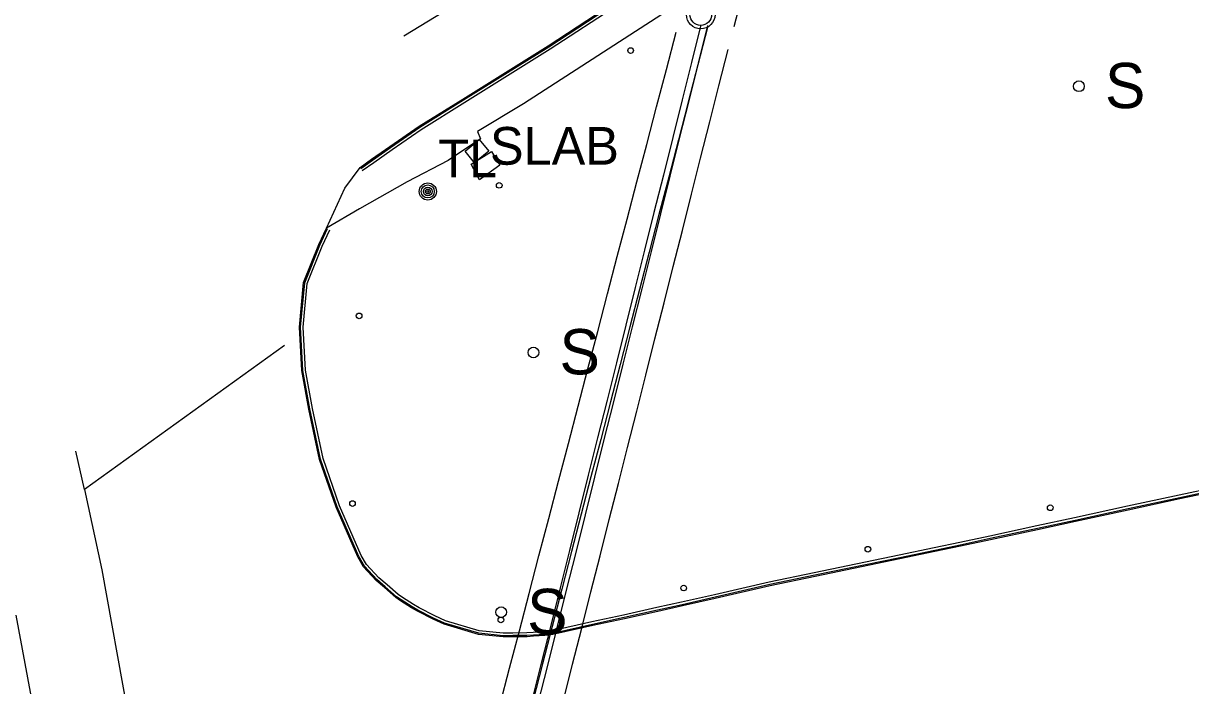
# Model space of a CAD drawing. Extents: x 368532 to 392481, y 10654822 to 10676899.
# Drawn here: x 390044.9 to 390199.6, y 10659032.7 to 10659120.5 of the extents above; entities that cross this region are included whole.
import ezdxf

# ---------------------------------------------------------------- set-up
doc = ezdxf.new("R2010")
doc.units = 0
for name, color, linetype in [('p_Catenary', 7, 'Continuous'), ('p_dtm sidewalk', 7, 'Continuous'), ('p_dtm slab', 7, 'Continuous'), ('p_road - paved curb', 7, 'Continuous'), ('p_road guard posts', 7, 'Continuous'), ('p_road paint stripe', 7, 'Continuous'), ('p_structure sign', 7, 'Continuous'), ('p_structure unidentified', 7, 'Continuous'), ('p_utility general pole', 7, 'Continuous')]:
    doc.layers.add(name, color=color, linetype=linetype)

msp = doc.modelspace()

# ---------------------------------------------------------------- linework, layer by layer
at = {"layer": 'p_Catenary'}
for points in [[(390140.7, 10659126.39), (390139.08, 10659120.06)], [(390134.7, 10659120.33), (390133.45, 10659115.35), (390132.21, 10659110.37), (390130.96, 10659105.4), (390129.72, 10659100.42), (390128.47, 10659095.44), (390127.23, 10659090.46), (390125.98, 10659085.49), (390124.74, 10659080.51), (390123.49, 10659075.53), (390122.25, 10659070.55), (390121, 10659065.58), (390119.76, 10659060.6), (390118.51, 10659055.62), (390117.27, 10659050.64), (390116.02, 10659045.67), (390114.78, 10659040.69), (390113.53, 10659035.71), (390112.29, 10659030.73)], [(390135.57, 10659120), (390134.28, 10659115.03), (390132.99, 10659110.07), (390131.71, 10659105.1), (390130.42, 10659100.13), (390129.13, 10659095.17), (390127.84, 10659090.2), (390126.56, 10659085.24), (390125.27, 10659080.27), (390123.98, 10659075.3), (390122.69, 10659070.34), (390121.41, 10659065.37), (390120.12, 10659060.41), (390118.83, 10659055.44), (390117.54, 10659050.48), (390116.26, 10659045.51), (390114.97, 10659040.54), (390113.68, 10659035.58), (390112.39, 10659030.61)], [(390135.58, 10659120.25), (390134.33, 10659115.26), (390133.08, 10659110.27), (390131.83, 10659105.28), (390130.58, 10659100.28), (390129.34, 10659095.29), (390128.09, 10659090.3), (390126.84, 10659085.31), (390125.59, 10659080.31), (390124.34, 10659075.32), (390123.09, 10659070.33), (390121.84, 10659065.33), (390120.59, 10659060.34), (390119.34, 10659055.35), (390118.09, 10659050.36), (390116.84, 10659045.36), (390115.59, 10659040.37), (390114.34, 10659035.38), (390113.09, 10659030.39)], [(390108.02, 10659030.07), (390109.32, 10659035.03), (390110.62, 10659039.99), (390111.92, 10659044.95), (390113.22, 10659049.91), (390114.52, 10659054.88), (390115.82, 10659059.84), (390117.12, 10659064.8), (390118.42, 10659069.76), (390119.72, 10659074.72), (390121.01, 10659079.68), (390122.31, 10659084.65), (390123.61, 10659089.61), (390124.91, 10659094.57), (390126.21, 10659099.53), (390127.51, 10659104.49), (390128.81, 10659109.45), (390130.11, 10659114.42), (390131.41, 10659119.38)], [(390116.48, 10659030.75), (390117.69, 10659035.54), (390118.9, 10659040.34), (390120.12, 10659045.13), (390121.33, 10659049.93), (390122.54, 10659054.72), (390123.75, 10659059.51), (390124.96, 10659064.31), (390126.18, 10659069.1), (390127.39, 10659073.9), (390128.6, 10659078.69), (390129.81, 10659083.49), (390131.02, 10659088.28), (390132.24, 10659093.07), (390133.45, 10659097.87), (390134.66, 10659102.66), (390135.87, 10659107.46), (390137.08, 10659112.25), (390138.3, 10659117.05)]]:
    msp.add_lwpolyline(points, dxfattribs=at)
at = {"layer": 'p_dtm sidewalk'}
for p, q in [((390138.98, 10659127.83), (390111.18, 10659109.87)), ((390111.18, 10659109.87), (390105.09, 10659106.19)), ((390105.09, 10659106.19), (390105.49, 10659105.22)), ((390105.49, 10659105.22), (390101.18, 10659102.35)), ((390101.18, 10659102.35), (390095.75, 10659099.51)), ((390095.75, 10659099.51), (390089.45, 10659095.93)), ((390089.45, 10659095.93), (390085.06, 10659093.38))]:
    msp.add_line(p, q, dxfattribs=at)
at = {"layer": 'p_dtm slab'}
for p, q in [((390104.24, 10659101.85), (390106.91, 10659103.54)), ((390106.91, 10659103.54), (390108.02, 10659101.71)), ((390105.32, 10659099.77), (390104.24, 10659101.85)), ((390108.02, 10659101.71), (390105.32, 10659099.77))]:
    msp.add_line(p, q, dxfattribs=at)
at = {"layer": 'p_road - paved curb'}
for p, q in [((390114.44, 10659117.56), (390123.4, 10659123.43)), ((390114.52, 10659117.43), (390123.48, 10659123.3)), ((390114.71, 10659117.14), (390123.67, 10659123.01)), ((390103.15, 10659110.5), (390114.44, 10659117.56)), ((390103.23, 10659110.37), (390114.52, 10659117.43)), ((390103.41, 10659110.08), (390114.71, 10659117.14)), ((390097.34, 10659106.88), (390103.15, 10659110.5)), ((390097.42, 10659106.75), (390103.23, 10659110.37)), ((390097.61, 10659106.46), (390103.41, 10659110.08)), ((390093.46, 10659104.2), (390097.34, 10659106.88)), ((390093.55, 10659104.08), (390097.42, 10659106.75)), ((390093.75, 10659103.79), (390097.61, 10659106.46)), ((390091.04, 10659102.51), (390093.46, 10659104.2)), ((390091.13, 10659102.39), (390093.55, 10659104.08)), ((390091.33, 10659102.1), (390093.75, 10659103.79)), ((390087.47, 10659098.67), (390089.51, 10659101.41)), ((390089.51, 10659101.41), (390091.04, 10659102.51)), ((390089.6, 10659101.29), (390091.13, 10659102.39)), ((390089.8, 10659101), (390091.33, 10659102.1)), ((390085.06, 10659093.38), (390087.47, 10659098.67)), ((390084.02, 10659091.2), (390085.06, 10659093.38)), ((390084.16, 10659091.14), (390085.2, 10659093.32)), ((390084.48, 10659091), (390085.51, 10659093.16)), ((390082.01, 10659086.16), (390084.02, 10659091.2)), ((390082.16, 10659086.12), (390084.16, 10659091.14)), ((390082.5, 10659086.04), (390084.48, 10659091)), ((390081.46, 10659080.24), (390082.01, 10659086.16)), ((390081.61, 10659080.24), (390082.16, 10659086.12)), ((390081.96, 10659080.23), (390082.5, 10659086.04)), ((390081.77, 10659074.49), (390081.46, 10659080.24)), ((390081.92, 10659074.51), (390081.61, 10659080.24)), ((390082.27, 10659074.55), (390081.96, 10659080.23)), ((390082.7, 10659069.37), (390081.77, 10659074.49)), ((390082.85, 10659069.4), (390081.92, 10659074.51)), ((390083.19, 10659069.47), (390082.27, 10659074.55)), ((390084.12, 10659062.71), (390082.7, 10659069.37)), ((390084.26, 10659062.75), (390082.85, 10659069.4)), ((390084.6, 10659062.84), (390083.19, 10659069.47)), ((390086.32, 10659056.36), (390084.12, 10659062.71)), ((390086.46, 10659056.41), (390084.26, 10659062.75)), ((390086.79, 10659056.54), (390084.6, 10659062.84)), ((390198.09, 10659057.95), (390191.24, 10659056.49)), ((390203.29, 10659059.08), (390198.09, 10659057.95)), ((390203.37, 10659058.74), (390198.17, 10659057.61)), ((390203.4, 10659058.59), (390198.2, 10659057.46)), ((390089.2, 10659049.77), (390086.32, 10659056.36)), ((390089.34, 10659049.83), (390086.46, 10659056.41)), ((390089.66, 10659049.97), (390086.79, 10659056.54)), ((390191.24, 10659056.49), (390184.23, 10659054.97)), ((390198.17, 10659057.61), (390191.32, 10659056.15)), ((390198.2, 10659057.46), (390191.35, 10659056)), ((390184.23, 10659054.97), (390179.22, 10659053.88)), ((390191.32, 10659056.15), (390184.31, 10659054.63)), ((390191.35, 10659056), (390184.34, 10659054.48)), ((390179.22, 10659053.88), (390172.98, 10659052.55)), ((390179.3, 10659053.54), (390173.05, 10659052.21)), ((390179.33, 10659053.39), (390173.08, 10659052.06)), ((390184.31, 10659054.63), (390179.3, 10659053.54)), ((390184.34, 10659054.48), (390179.33, 10659053.39)), ((390172.98, 10659052.55), (390169, 10659051.69)), ((390173.05, 10659052.21), (390169.07, 10659051.35)), ((390173.08, 10659052.06), (390169.1, 10659051.2)), ((390165.62, 10659050.98), (390160.98, 10659050.01)), ((390165.69, 10659050.64), (390161.05, 10659049.67)), ((390165.72, 10659050.49), (390161.08, 10659049.52)), ((390169, 10659051.69), (390165.62, 10659050.98)), ((390169.07, 10659051.35), (390165.69, 10659050.64)), ((390169.1, 10659051.2), (390165.72, 10659050.49)), ((390089.97, 10659048.45), (390089.2, 10659049.77)), ((390090.08, 10659048.55), (390089.34, 10659049.83)), ((390090.34, 10659048.79), (390089.66, 10659049.97)), ((390091.97, 10659047.02), (390090.34, 10659048.79)), ((390160.98, 10659050.01), (390149.73, 10659047.68)), ((390161.05, 10659049.67), (390149.8, 10659047.34)), ((390161.08, 10659049.52), (390149.83, 10659047.19)), ((390091.62, 10659046.66), (390089.97, 10659048.45)), ((390091.72, 10659046.77), (390090.08, 10659048.55)), ((390149.73, 10659047.68), (390143.76, 10659046.45)), ((390149.8, 10659047.34), (390143.84, 10659046.11)), ((390149.83, 10659047.19), (390143.87, 10659045.96)), ((390092.75, 10659045.71), (390091.62, 10659046.66)), ((390092.85, 10659045.82), (390091.72, 10659046.77)), ((390093.08, 10659046.09), (390091.97, 10659047.02)), ((390094.25, 10659044.38), (390092.75, 10659045.71)), ((390094.34, 10659044.5), (390092.85, 10659045.82)), ((390094.56, 10659044.78), (390093.08, 10659046.09)), ((390143.76, 10659046.45), (390136.49, 10659044.77)), ((390143.84, 10659046.11), (390136.57, 10659044.43)), ((390143.87, 10659045.96), (390136.6, 10659044.28)), ((390094.88, 10659043.96), (390094.25, 10659044.38)), ((390094.96, 10659044.09), (390094.34, 10659044.5)), ((390095.15, 10659044.38), (390094.56, 10659044.78)), ((390096.31, 10659043.03), (390094.88, 10659043.96)), ((390096.39, 10659043.16), (390094.96, 10659044.09)), ((390096.57, 10659043.46), (390095.15, 10659044.38)), ((390136.49, 10659044.77), (390132.14, 10659043.77)), ((390136.57, 10659044.43), (390132.22, 10659043.43)), ((390136.6, 10659044.28), (390132.25, 10659043.28)), ((390097.1, 10659042.59), (390096.31, 10659043.03)), ((390097.17, 10659042.72), (390096.39, 10659043.16)), ((390097.34, 10659043.03), (390096.57, 10659043.46)), ((390099.19, 10659041.51), (390097.1, 10659042.59)), ((390099.26, 10659041.64), (390097.17, 10659042.72)), ((390099.41, 10659041.96), (390097.34, 10659043.03)), ((390128.87, 10659043.05), (390124.45, 10659042.07)), ((390128.95, 10659042.71), (390124.53, 10659041.73)), ((390128.98, 10659042.56), (390124.56, 10659041.58)), ((390132.14, 10659043.77), (390128.87, 10659043.05)), ((390132.22, 10659043.43), (390128.95, 10659042.71)), ((390132.25, 10659043.28), (390128.98, 10659042.56)), ((390100.64, 10659040.85), (390099.19, 10659041.51)), ((390100.69, 10659040.99), (390099.26, 10659041.64)), ((390100.82, 10659041.32), (390099.41, 10659041.96)), ((390105.24, 10659039.65), (390100.69, 10659040.99)), ((390105.31, 10659039.99), (390100.82, 10659041.32)), ((390120.25, 10659041.17), (390114.96, 10659039.98)), ((390124.45, 10659042.07), (390120.25, 10659041.17)), ((390124.53, 10659041.73), (390120.33, 10659040.83)), ((390124.56, 10659041.58), (390120.36, 10659040.68)), ((390105.21, 10659039.5), (390100.64, 10659040.85)), ((390108.47, 10659039.18), (390105.21, 10659039.5)), ((390108.48, 10659039.33), (390105.24, 10659039.65)), ((390108.49, 10659039.68), (390105.31, 10659039.99)), ((390109.76, 10659039.34), (390108.48, 10659039.33)), ((390109.76, 10659039.69), (390108.49, 10659039.68)), ((390111.62, 10659039.7), (390109.76, 10659039.69)), ((390111.63, 10659039.35), (390109.76, 10659039.34)), ((390112.46, 10659039.76), (390111.62, 10659039.7)), ((390112.48, 10659039.41), (390111.63, 10659039.35)), ((390113.93, 10659039.85), (390112.46, 10659039.76)), ((390113.97, 10659039.5), (390112.48, 10659039.41)), ((390113.98, 10659039.35), (390112.49, 10659039.26)), ((390114.96, 10659039.98), (390113.93, 10659039.85)), ((390115.02, 10659039.64), (390113.97, 10659039.5)), ((390115.05, 10659039.49), (390113.98, 10659039.35)), ((390120.33, 10659040.83), (390115.02, 10659039.64)), ((390120.36, 10659040.68), (390115.05, 10659039.49)), ((390109.76, 10659039.19), (390108.47, 10659039.18)), ((390111.64, 10659039.2), (390109.76, 10659039.19)), ((390112.49, 10659039.26), (390111.64, 10659039.2))]:
    msp.add_line(p, q, dxfattribs=at)
at = {"layer": 'p_road guard posts'}
for centre in [(390125.38, 10659116.93), (390107.95, 10659099.05), (390089.38, 10659081.74), (390088.5, 10659056.86), (390181.01, 10659056.3), (390156.83, 10659050.8), (390132.41, 10659045.65), (390108.17, 10659041.42)]:
    msp.add_circle(centre, 0.375, dxfattribs=at)
at = {"layer": 'p_road paint stripe'}
for p, q in [((390103.64, 10659123.98), (390095.32, 10659118.85)), ((390079.48, 10659077.8), (390052.96, 10659058.71)), ((390052.96, 10659058.71), (390051.84, 10659063.8)), ((390052.96, 10659058.71), (390055.26, 10659048.05)), ((390055.26, 10659048.05), (390059.34, 10659025.43)), ((390043.87, 10659042.07), (390046.66, 10659027.16))]:
    msp.add_line(p, q, dxfattribs=at)
at = {"layer": 'p_structure sign'}
for centre in [(390184.81, 10659112.19), (390112.49, 10659076.89), (390108.21, 10659042.45)]:
    msp.add_circle(centre, 0.713, dxfattribs=at)
at = {"layer": 'p_structure unidentified'}
for p, q in [((390103.42, 10659103.57), (390105.29, 10659105.12)), ((390105.29, 10659105.12), (390106.56, 10659103.58)), ((390104.69, 10659102.03), (390103.42, 10659103.57)), ((390106.56, 10659103.58), (390104.69, 10659102.03))]:
    msp.add_line(p, q, dxfattribs=at)
at = {"layer": 'p_utility general pole'}
for centre, radius in [((390134.67, 10659121.71), 1.9), ((390134.67, 10659121.71), 1.44), ((390098.48, 10659098.24), 1.14), ((390098.48, 10659098.24), 0.865), ((390098.48, 10659098.24), 0.584), ((390098.48, 10659098.24), 0.323), ((390098.48, 10659098.24), 0.115)]:
    msp.add_circle(centre, radius, dxfattribs=at)

# ---------------------------------------------------------------- texts
at = {"layer": 'p_dtm slab'}
msp.add_text(' SLAB', height=5, dxfattribs=at).set_placement((390104.87, 10659101.79))
at = {"layer": 'p_structure sign'}
for p in [(390188.27, 10659109.29), (390115.95, 10659073.99), (390111.66, 10659039.55)]:
    msp.add_text('S', height=6, dxfattribs=at).set_placement(p)
at = {"layer": 'p_utility general pole'}
msp.add_text('TL', height=5, dxfattribs=at).set_placement((390099.87, 10659100.13))

doc.saveas('drawing.dxf')
